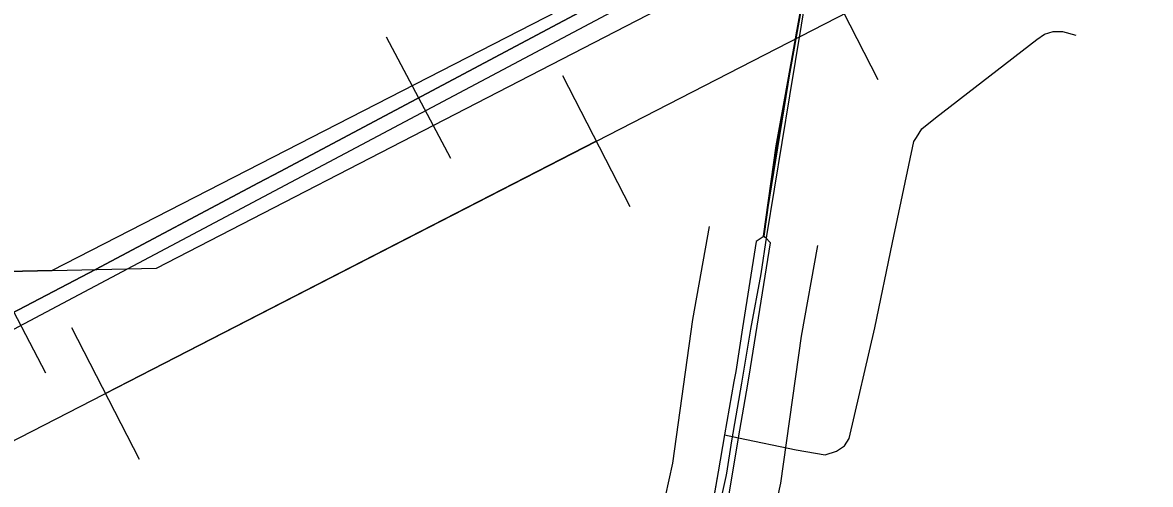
# Model space of a CAD drawing. Extents: x 128.7 to 185.5, y -21.4 to 12.6.
# Drawn here: x 167.506 to 168.122, y -10.39 to -10.138 of the extents above; entities that cross this region are included whole.
import ezdxf

# ---------------------------------------------------------------- set-up
doc = ezdxf.new("R2010")
doc.units = 0
for name, color, linetype in [('tdCoCityStreetMinor', 7, 'Continuous'), ('tdCoCorpBndry', 7, 'Continuous'), ('tdCoDivCarto', 7, 'Continuous'), ('tdCoPipe', 7, 'Continuous'), ('tdCoPriCL', 7, 'Continuous'), ('tdCoPriDiv', 7, 'Continuous'), ('tdCoPrimary', 7, 'Continuous'), ('tdCoPriNonDiv', 7, 'Continuous'), ('tdCoPriNonDivCL', 7, 'Continuous'), ('tdCoRRCL', 7, 'Continuous')]:
    doc.layers.add(name, color=color, linetype=linetype)

msp = doc.modelspace()

# ---------------------------------------------------------------- linework, layer by layer
at = {"layer": 'tdCoCityStreetMinor'}
msp.add_lwpolyline([(167.88969, -10.36269), (167.89733, -10.36429), (167.92872, -10.37088), (167.9445, -10.37356), (167.95067, -10.37158), (167.95511, -10.36862), (167.95757, -10.36468), (167.97163, -10.30426), (167.98125, -10.25765), (167.99301, -10.20264), (167.99444, -10.20034), (167.99732, -10.19574), (168.0048, -10.1897), (168.06002, -10.14685), (168.06433, -10.14397), (168.06893, -10.14253), (168.07411, -10.14253), (168.0813, -10.14455)], dxfattribs=at)
at = {"layer": 'tdCoCorpBndry'}
for points in [[(168.42396, -9.79809), (168.11447, -9.96627), (167.94731, -10.055), (167.52269, -10.27302), (167.32092, -10.27747), (167.31703, -10.12857), (167.31259, -9.98578), (167.30889, -9.84102), (167.30396, -9.70391), (167.30395, -9.62681), (167.30281, -9.59425), (167.30236, -9.58146), (167.30185, -9.567), (167.30149, -9.55675), (167.05345, -9.5724), (167.01101, -9.5744), (167.01037, -9.6328), (167.0096, -9.70292), (166.80075, -9.69803), (166.80182, -9.62996), (166.8026, -9.5806), (166.04822, -9.60408)], [(165.29739, -9.66435), (166.29502, -9.63861), (166.80182, -9.62996), (166.80075, -9.69803), (167.0096, -9.70292), (167.01037, -9.6328), (167.02478, -9.63234), (167.04879, -9.63158), (167.04844, -9.60699), (167.26335, -9.59423), (167.30281, -9.59425), (167.30395, -9.62681), (167.30396, -9.70391), (167.30889, -9.84102), (167.31259, -9.98578), (167.31703, -10.12857), (167.32092, -10.27747), (167.52269, -10.27302), (167.57954, -10.2717), (167.94085, -10.08522), (168.4423, -9.81408)]]:
    msp.add_lwpolyline(points, dxfattribs=at)
at = {"layer": 'tdCoDivCarto'}
for p, q in [((167.91133, -10.2542), (167.90682, -10.25722)), ((167.91467, -10.25794), (167.91204, -10.25499)), ((167.90682, -10.25722), (167.89945, -10.30425)), ((167.90382, -10.326), (167.91467, -10.25794)), ((167.89945, -10.30425), (167.89572, -10.32799)), ((167.89572, -10.32799), (167.89475, -10.33362)), ((167.9023, -10.33493), (167.90382, -10.326)), ((167.89475, -10.33362), (167.88969, -10.36269)), ((167.89733, -10.36429), (167.9023, -10.33493)), ((167.88969, -10.36269), (167.88621, -10.38273)), ((167.89397, -10.38406), (167.89733, -10.36429)), ((167.88621, -10.38273), (167.87983, -10.41941)), ((167.88621, -10.38273), (167.87983, -10.41941)), ((167.88775, -10.42077), (167.89397, -10.38406)), ((167.88775, -10.42077), (167.89397, -10.38406))]:
    msp.add_line(p, q, dxfattribs=at)
for points in [[(167.91133, -10.2542), (167.90682, -10.25722), (167.89945, -10.30425)], [(167.91133, -10.2542), (167.90682, -10.25722), (167.89945, -10.30425)], [(167.91133, -10.2542), (167.90682, -10.25722), (167.89945, -10.30425)], [(167.9023, -10.33493), (167.90382, -10.326), (167.91467, -10.25794), (167.91204, -10.25499)], [(167.9023, -10.33493), (167.90382, -10.326), (167.91467, -10.25794), (167.91204, -10.25499)], [(167.9023, -10.33493), (167.90382, -10.326), (167.91467, -10.25794), (167.91204, -10.25499)], [(167.89945, -10.30425), (167.89572, -10.32799), (167.89475, -10.33362)], [(167.89945, -10.30425), (167.89572, -10.32799), (167.89475, -10.33362)], [(167.89945, -10.30425), (167.89572, -10.32799), (167.89475, -10.33362)], [(167.89475, -10.33362), (167.88969, -10.36269), (167.88621, -10.38273)], [(167.89475, -10.33362), (167.88969, -10.36269), (167.88621, -10.38273)], [(167.89475, -10.33362), (167.88969, -10.36269), (167.88621, -10.38273)], [(167.89397, -10.38406), (167.89733, -10.36429), (167.9023, -10.33493)], [(167.89397, -10.38406), (167.89733, -10.36429), (167.9023, -10.33493)], [(167.89397, -10.38406), (167.89733, -10.36429), (167.9023, -10.33493)], [(167.88621, -10.38273), (167.87983, -10.41941)], [(167.88621, -10.38273), (167.87983, -10.41941)], [(167.88775, -10.42077), (167.89397, -10.38406)], [(167.88775, -10.42077), (167.89397, -10.38406)]]:
    msp.add_lwpolyline(points, dxfattribs=at)
at = {"layer": 'tdCoPipe'}
for p, q in [((167.93646, -10.09697), (167.97331, -10.16869)), ((167.80117, -10.16649), (167.83795, -10.23808)), ((167.53327, -10.30413), (167.57012, -10.37585))]:
    msp.add_line(p, q, dxfattribs=at)
for points in [[(165.30231, -11.03713), (165.63335, -11.04651), (165.84161, -11.06122), (166.01409, -11.03793), (166.19817, -11.00228), (166.2899, -10.97656), (166.60059, -10.82867), (168.62597, -9.78802)], [(167.81959, -10.20234), (167.5517, -10.33999)]]:
    msp.add_lwpolyline(points, dxfattribs=at)
at = {"layer": 'tdCoPriCL'}
msp.add_lwpolyline([(167.88285, -10.42), (167.8905, -10.38545), (167.8909, -10.38361), (167.89355, -10.36583), (167.89911, -10.33445), (167.90397, -10.30502), (167.9096, -10.27481), (167.91268, -10.25408), (167.92527, -10.17759), (167.9347, -10.12026)], dxfattribs=at)
at = {"layer": 'tdCoPriDiv'}
for points in [[(167.63299, -10.76216), (167.74384, -10.74856), (167.7916, -10.74522), (167.80507, -10.68854), (167.81603, -10.62671), (167.82989, -10.55183), (167.83156, -10.53723), (167.84933, -10.43265), (167.86138, -10.37815), (167.8724, -10.29968), (167.8814, -10.24899)], [(167.64189, -10.8215), (167.7495, -10.80831), (167.79793, -10.80492), (167.8393, -10.80404), (167.86384, -10.70072), (167.87476, -10.63916), (167.88931, -10.56026), (167.89021, -10.55242), (167.90832, -10.44375), (167.92042, -10.38907), (167.93173, -10.30877), (167.94049, -10.25941)]]:
    msp.add_lwpolyline(points, dxfattribs=at)
at = {"layer": 'tdCoPrimary'}
for p, q in [((167.91204, -10.25499), (167.91133, -10.2542)), ((167.91204, -10.25499), (167.91133, -10.2542)), ((167.88621, -10.38273), (167.87983, -10.41941)), ((167.88621, -10.38273), (167.87983, -10.41941)), ((167.88775, -10.42077), (167.89397, -10.38406)), ((167.88775, -10.42077), (167.89397, -10.38406))]:
    msp.add_line(p, q, dxfattribs=at)
for points in [[(167.91133, -10.2542), (167.91823, -10.20488), (167.92292, -10.17898), (167.93204, -10.12843), (167.93334, -10.12205), (167.93714, -10.10343), (167.94085, -10.08522), (167.94265, -10.07639), (167.94731, -10.05501), (167.95154, -10.03555), (167.95226, -10.03225), (167.95406, -10.02589), (167.95868, -10.00953), (167.9641, -9.99033), (167.97495, -9.94914), (167.99912, -9.8685), (168.02156, -9.78589), (168.03216, -9.74372)], [(167.91133, -10.2542), (167.91823, -10.20488), (167.92292, -10.17898), (167.93204, -10.12843), (167.94085, -10.08522)], [(167.91133, -10.2542), (167.91823, -10.20488), (167.92292, -10.17898), (167.93204, -10.12843), (167.94085, -10.08522)], [(167.91133, -10.2542), (167.90682, -10.25722), (167.89945, -10.30425), (167.89572, -10.32799), (167.89475, -10.33362), (167.88969, -10.36269), (167.88621, -10.38273), (167.87983, -10.41941)], [(167.88775, -10.42077), (167.89397, -10.38406), (167.89733, -10.36429), (167.9023, -10.33493), (167.90382, -10.326), (167.91467, -10.25794), (167.91204, -10.25499), (167.91133, -10.2542)], [(167.91133, -10.2542), (167.90682, -10.25722), (167.89945, -10.30425)], [(167.91133, -10.2542), (167.90682, -10.25722), (167.89945, -10.30425)], [(167.9023, -10.33493), (167.90382, -10.326), (167.91467, -10.25794), (167.91204, -10.25499)], [(167.9023, -10.33493), (167.90382, -10.326), (167.91467, -10.25794), (167.91204, -10.25499)], [(167.89945, -10.30425), (167.89572, -10.32799), (167.89475, -10.33362)], [(167.89945, -10.30425), (167.89572, -10.32799), (167.89475, -10.33362)], [(167.89475, -10.33362), (167.88969, -10.36269), (167.88621, -10.38273)], [(167.89475, -10.33362), (167.88969, -10.36269), (167.88621, -10.38273)], [(167.89397, -10.38406), (167.89733, -10.36429), (167.9023, -10.33493)], [(167.89397, -10.38406), (167.89733, -10.36429), (167.9023, -10.33493)]]:
    msp.add_lwpolyline(points, dxfattribs=at)
at = {"layer": 'tdCoPriNonDiv'}
msp.add_lwpolyline([(167.91095, -10.2542), (167.92898, -10.14329), (167.95124, -10.03523), (167.99874, -9.8685), (168.04954, -9.67516), (168.07765, -9.55137), (168.07987, -9.5378), (168.0796, -9.52637)], dxfattribs=at)
at = {"layer": 'tdCoPriNonDivCL'}
msp.add_lwpolyline([(167.91166, -10.25499), (167.91095, -10.2542), (167.91785, -10.20488), (167.92254, -10.17898), (167.93166, -10.12843), (167.94047, -10.08522), (167.94227, -10.07639), (167.94693, -10.05501), (167.95117, -10.03555), (167.95189, -10.03225), (167.96372, -9.99033), (167.97457, -9.94914), (167.99874, -9.8685), (168.02118, -9.78589), (168.03179, -9.74372), (168.04954, -9.67516), (168.06638, -9.60225), (168.06921, -9.59002), (168.07198, -9.578), (168.07765, -9.55137), (168.07987, -9.5378), (168.0796, -9.52637)], dxfattribs=at)
msp.add_lwpolyline([(167.91166, -10.25499), (167.91095, -10.2542), (167.91785, -10.20488), (167.92254, -10.17898), (167.93166, -10.12843), (167.94047, -10.08522), (167.94227, -10.07639), (167.94693, -10.05501), (167.95117, -10.03555), (167.95189, -10.03225), (167.96372, -9.99033), (167.97457, -9.94914), (167.99874, -9.8685), (168.02118, -9.78589), (168.03179, -9.74372), (168.04954, -9.67516), (168.06638, -9.60225), (168.06921, -9.59002), (168.07198, -9.578), (168.07765, -9.55137), (168.07987, -9.5378), (168.0796, -9.52637)], dxfattribs=at)
at = {"layer": 'tdCoRRCL'}
for p, q in [((167.74033, -10.21186), (167.70514, -10.14563)), ((167.51914, -10.32892), (167.4844, -10.26245))]:
    msp.add_line(p, q, dxfattribs=at)
for points in [[(168.12293, -9.96565), (168.09619, -9.98033), (168.02568, -10.01756), (167.92764, -10.06972), (167.79866, -10.1384), (167.64712, -10.21892), (167.63535, -10.22517), (167.5462, -10.27247), (167.46968, -10.31246), (167.39182, -10.35388), (167.26442, -10.42204), (167.11579, -10.50121), (167.04344, -10.53948), (166.96981, -10.57858), (166.93386, -10.59767), (166.88169, -10.62494), (166.83713, -10.64879), (166.79257, -10.67238), (166.7307, -10.70515), (166.65861, -10.74342), (166.55349, -10.79952), (166.4974, -10.8281)], [(166.4974, -10.8281), (166.55349, -10.79952), (166.65861, -10.74342), (166.7307, -10.70515), (166.79257, -10.67238), (166.83713, -10.64879), (166.88169, -10.62494), (166.93386, -10.59767), (166.96981, -10.57858), (167.04344, -10.53948), (167.11579, -10.50121), (167.26442, -10.42204), (167.39182, -10.35388), (167.46968, -10.31246), (167.5462, -10.27247), (167.63535, -10.22517), (167.64712, -10.21892), (167.79866, -10.1384), (167.92764, -10.06972), (168.02568, -10.01756), (168.09619, -9.98033), (168.12293, -9.96565)], [(157.09847, -10.056), (159.06534, -10.2844), (159.98648, -10.39), (161.38851, -10.5429), (162.28016, -10.64092), (162.93943, -10.76448), (165.7594, -11.01727), (165.98681, -11.0197), (166.23776, -10.97702), (166.39258, -10.89696), (167.00675, -10.5674), (167.90374, -10.09162)]]:
    msp.add_lwpolyline(points, dxfattribs=at)

doc.saveas('drawing.dxf')
